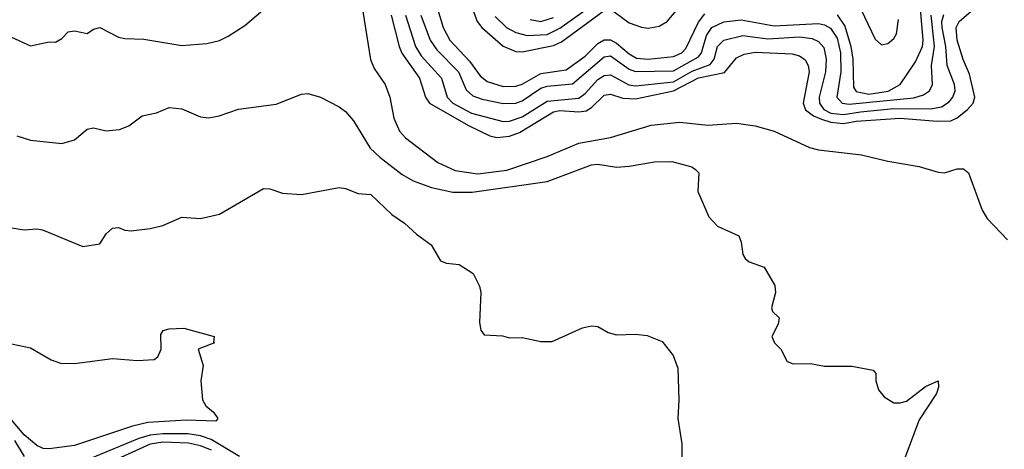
# Model space of a CAD drawing. Header units: inches. Extents: x 990535 to 1117859, y 769386 to 892122.
# Tile 786 of 1056: x 1075796 to 1078920, y 855393 to 856755. Entities that reach past the tile are written whole.
import ezdxf

# ---------------------------------------------------------------- set-up
doc = ezdxf.new("R2010")
doc.units = ezdxf.units.IN
doc.header["$MEASUREMENT"] = 0
doc.layers.add('B0875', color=7, linetype='Continuous')

msp = doc.modelspace()

# ---------------------------------------------------------------- linework, layer by layer
at = {"layer": 'B0875', "color": 5}
for points, elevation in [([(1076974.9, 856770), (1077000.5, 856670), (1077008.6, 856648.6), (1077065, 856570), (1077083.2, 856510), (1077096.5, 856490), (1077219.5, 856419.5), (1077287.3, 856387.3), (1077310, 856382.1), (1077350, 856385.7), (1077382.2, 856397.8), (1077490, 856463.4), (1077510, 856467.2), (1077570, 856462.8), (1077593.5, 856466.5), (1077610, 856476.3), (1077650, 856515.7), (1077670, 856518.5), (1077710, 856506.2), (1077750, 856504.5), (1077870, 856529.7), (1077950, 856570.6), (1078031.8, 856588.2), (1078070, 856634.1), (1078094.5, 856645.5), (1078130, 856652.1), (1078247.3, 856647.3), (1078270, 856641), (1078288.1, 856628.1), (1078297.6, 856610), (1078300.7, 856590), (1078282.1, 856490), (1078289.5, 856469.5), (1078315, 856450), (1078339.9, 856439.9), (1078370, 856430.7), (1078410, 856426.5), (1078450, 856433.1), (1078590, 856442.8), (1078706.8, 856433.2), (1078750, 856434.9), (1078770, 856443.8), (1078802.9, 856470), (1078821.2, 856490), (1078826.8, 856510), (1078810, 856582), (1078789, 856629), (1078770.2, 856690), (1078767.4, 856730), (1078776.6, 856750), (1078859.1, 856820.9)], 3220), ([(1075770, 856699.5), (1075830, 856672.2), (1075890, 856685.3), (1075910, 856683.7), (1075930, 856695.3), (1075950, 856716.5), (1075970, 856720.2), (1076010, 856711.8), (1076030, 856725.3), (1076050, 856730.2), (1076110, 856699.6), (1076130, 856695.5), (1076190, 856693.4), (1076310, 856673.4), (1076390, 856679.6), (1076430, 856688.9), (1076457.4, 856702.6), (1076510, 856736.3), (1076582, 856798)], 3180), ([(1076881.4, 856801.4), (1076908.7, 856628.7), (1076920.9, 856600.9), (1076955.9, 856550), (1076970, 856510), (1076983.2, 856443.2), (1077001.5, 856401.5), (1077020.4, 856380.4), (1077122.7, 856302.7), (1077177.4, 856277.4), (1077250, 856266.5), (1077341.6, 856278.4), (1077470, 856321.2), (1077570, 856363.6), (1077670, 856382.1), (1077799.5, 856420.5), (1077890, 856430.3), (1077979.2, 856420.8), (1078070, 856426.8), (1078130, 856418.7), (1078190, 856401.7), (1078301.8, 856350), (1078330, 856342.2), (1078467.1, 856327.1), (1078550, 856306), (1078650, 856289.2), (1078710, 856271.3), (1078730.6, 856269.4), (1078770, 856282.4), (1078790, 856282.3), (1078806.7, 856270), (1078850, 856151.3), (1078865.1, 856125.1), (1078930, 856057.3)], 3180), ([(1077121.8, 856790), (1077139.6, 856730), (1077160.5, 856690), (1077223.5, 856623.5), (1077257.4, 856577.4), (1077279.3, 856559.3), (1077330, 856543.5), (1077370, 856543.9), (1077390, 856550.6), (1077450, 856585.1), (1077530, 856595.7), (1077590, 856639.5), (1077630, 856679.9), (1077650, 856691.8), (1077670, 856691), (1077690, 856680.7), (1077730, 856646.6), (1077753.4, 856633.4), (1077790, 856630.4), (1077870, 856638.7), (1077896.6, 856650), (1077910, 856663.4), (1077950, 856747.2), (1077970, 856773.9)], 3280), ([(1077232.6, 856790), (1077247.2, 856750), (1077262.6, 856730), (1077330, 856671.4), (1077370, 856654.4), (1077390, 856653.3), (1077490, 856673), (1077514.7, 856685.3), (1077650, 856784)], 3320), ([(1077304.9, 856764.9), (1077341, 856730), (1077370, 856714.6), (1077405.6, 856705.6), (1077470, 856708), (1077510, 856728.4), (1077630, 856814.4)], 3340), ([(1077681.2, 856781.2), (1077730, 856745.8), (1077768.7, 856731.3), (1077790, 856728.7), (1077824.8, 856735.2), (1077850, 856749.3), (1077884.2, 856790)], 3320), ([(1078390, 856771.1), (1078414.3, 856734.3), (1078432.9, 856670), (1078439.3, 856630), (1078441.3, 856541.3), (1078450, 856527.8), (1078490, 856519.5), (1078551.7, 856528.3), (1078589.3, 856550), (1078638.6, 856621.4), (1078660.2, 856670), (1078662.8, 856690), (1078654.4, 856790)], 3280), ([(1078453.1, 856813.1), (1078510, 856694), (1078530, 856675), (1078550, 856679.4), (1078570, 856695.6), (1078578.2, 856710), (1078584.1, 856755.9)], 3320), ([(1077020.3, 856770), (1077051.4, 856670), (1077070, 856640.8), (1077134.6, 856570), (1077152.2, 856510), (1077170.5, 856490), (1077230, 856458.7), (1077330, 856432.6), (1077350, 856433.4), (1077390, 856447.5), (1077470, 856497), (1077570, 856506.2), (1077590, 856521.6), (1077630, 856565.6), (1077650, 856578.2), (1077670, 856580.2), (1077729, 856549), (1077750, 856545.5), (1077870, 856558.1), (1077930, 856591.7), (1077987.2, 856612.8), (1077999.6, 856630), (1078009.8, 856670.2), (1078029.6, 856690.4), (1078090, 856705.2), (1078170, 856694.6), (1078270, 856701.4), (1078310, 856695.4), (1078330, 856686.4), (1078347.1, 856667.1), (1078355, 856630), (1078352.3, 856590), (1078332.5, 856510), (1078334, 856490), (1078346.9, 856470), (1078370, 856458.9), (1078410, 856454.1), (1078463.4, 856463.4), (1078570, 856473.1), (1078687.1, 856472.9), (1078721, 856479), (1078744.8, 856495.2), (1078756.6, 856510), (1078764.2, 856530), (1078762.1, 856550), (1078739.1, 856610), (1078734.6, 856670), (1078722.7, 856730), (1078722.3, 856750), (1078728.3, 856771.7)], 3240), ([(1077068.5, 856770), (1077098.2, 856690), (1077119.8, 856659.8), (1077187.9, 856590), (1077212.5, 856532.5), (1077233.7, 856513.7), (1077263, 856503), (1077330, 856489.2), (1077370, 856490.3), (1077390, 856498.3), (1077450, 856537.6), (1077470, 856544.7), (1077550, 856551.7), (1077650, 856637.4), (1077670, 856640.2), (1077730, 856598.1), (1077750, 856591.3), (1077870, 856593), (1077950, 856637.7), (1077958.9, 856650), (1077975, 856704.9), (1077992.1, 856730), (1078030, 856748.5), (1078085.2, 856754.8), (1078190, 856735.3), (1078330, 856743.1), (1078350, 856739.2), (1078368.8, 856728.8), (1078390, 856696.2), (1078400.1, 856650), (1078400.8, 856590), (1078389.1, 856510), (1078405.6, 856490), (1078427.6, 856487.6), (1078633.1, 856506.9), (1078663.4, 856516.6), (1078682.8, 856530), (1078691.9, 856550), (1078689, 856610), (1078698.1, 856670), (1078687.7, 856770)], 3260), ([(1077415.5, 856755.5), (1077450, 856749.6), (1077490, 856762)], 3360), ([(1075786.5, 856386.5), (1075830, 856372.6), (1075930, 856362.8), (1075970, 856374.7), (1076010, 856408.1), (1076030, 856412.4), (1076070, 856403.2), (1076112.6, 856407.4), (1076141.8, 856418.2), (1076184.2, 856450), (1076230, 856460.2), (1076270, 856477.2), (1076310, 856472.3), (1076370, 856446.9), (1076396.4, 856443.6), (1076429, 856450), (1076490, 856471.6), (1076610, 856487.6), (1076690, 856518.5), (1076710, 856521.1), (1076750, 856509.5), (1076810, 856478.7), (1076830, 856463.7), (1076854.9, 856434.9), (1076908.1, 856348.1), (1076938.8, 856318.8), (1077010, 856264), (1077044.6, 856244.6), (1077103, 856223.1), (1077170, 856208.1), (1077231.3, 856208.6), (1077470, 856241.6), (1077610, 856294.7), (1077630, 856296.5), (1077690, 856287.8), (1077730, 856290.2), (1077810, 856304.4), (1077865.2, 856305.2), (1077928.1, 856288.1), (1077940.5, 856280.5), (1077950.7, 856270), (1077947.3, 856210), (1077982.8, 856130), (1078010, 856100.7), (1078077.3, 856070), (1078085.5, 856050), (1078090.6, 856010), (1078097.5, 855997.5), (1078110, 855987.7), (1078158, 855970), (1078192, 855912), (1078194.4, 855890), (1078181.1, 855841.1), (1078184.7, 855830), (1078206, 855810), (1078202, 855790), (1078182.8, 855750), (1078190.7, 855730.7), (1078211, 855710), (1078230.8, 855670.8), (1078250, 855664), (1078304.9, 855664.9), (1078350, 855656.3), (1078435.9, 855655.9), (1078503.5, 855643.5), (1078512.5, 855632.5), (1078512.2, 855610), (1078520.9, 855580.9), (1078538.6, 855558.6), (1078570, 855540.4), (1078590, 855539.6), (1078610, 855545.3), (1078670, 855591.3), (1078710.4, 855610), (1078711.7, 855590), (1078705.3, 855570), (1078650, 855486), (1078553.4, 855230)], 3160), ([(1075770, 856094.6), (1075810, 856088.9), (1075850, 856092), (1075868.6, 856088.6), (1075995.9, 856035.9), (1076050, 856044), (1076070, 856075.5), (1076090, 856094), (1076110, 856096), (1076130, 856087.2), (1076150, 856085.3), (1076210, 856092.7), (1076250, 856102.4), (1076310, 856128.4), (1076370, 856124.9), (1076430, 856138), (1076570, 856219.3), (1076590, 856218.4), (1076630, 856204.9), (1076690, 856200.4), (1076810, 856222.6), (1076830, 856219.5), (1076870, 856203.6), (1076910, 856200.3), (1076977.1, 856137.1), (1077017.3, 856110), (1077054.6, 856074.6), (1077101.1, 856041.1), (1077131.3, 855990), (1077150, 855983), (1077190, 855979.1), (1077234.8, 855950), (1077254.8, 855910), (1077258.8, 855890), (1077254.4, 855794.4), (1077258.8, 855770), (1077270, 855756), (1077327.6, 855752.4), (1077350, 855746), (1077390, 855747.3), (1077450, 855734), (1077485.2, 855734.8), (1077582, 855778), (1077610, 855784.7), (1077630, 855782), (1077662.8, 855762.8), (1077690, 855756), (1077750, 855758), (1077786.8, 855753.2), (1077834.8, 855734.8), (1077869.1, 855690), (1077884, 855650), (1077887.6, 855550), (1077884.2, 855490), (1077897, 855410), (1077897, 855350)], 3140), ([(1075770, 855727.2), (1075830, 855714), (1075896.1, 855676.1), (1075925.8, 855665.8), (1075970, 855665.1), (1076090, 855680.1), (1076170, 855674.1), (1076222.2, 855677.8), (1076234.3, 855685.7), (1076244.8, 855710), (1076243.5, 855756.5), (1076250.8, 855769.2), (1076270, 855775), (1076316.4, 855776.4), (1076413, 855750), (1076411.1, 855731.1), (1076414, 855730), (1076362, 855710), (1076378.5, 855658.5), (1076370.7, 855610), (1076376, 855550), (1076386.8, 855530), (1076410.4, 855510.4), (1076424.9, 855490), (1076418.7, 855481.3), (1076325.5, 855485.5), (1076202.3, 855477.7), (1076153.9, 855466.1), (1075970, 855404.7), (1075890, 855394.5), (1075870, 855395.2), (1075850, 855404.9), (1075810, 855438.2), (1075740.7, 855520.7)], 3120), ([(1075811.2, 855370), (1075780.9, 855420.9)], 3140), ([(1076493, 855370), (1076403.9, 855423.9), (1076370, 855435.5), (1076330, 855441.7), (1076250, 855441.9), (1076210, 855437.4), (1076173.6, 855426.4), (1075990, 855350.2)], 3140), ([(1076405, 855390), (1076370, 855403.8), (1076331.9, 855411.9), (1076250, 855415.4), (1076210, 855408.4), (1076070, 855345.3)], 3160)]:
    msp.add_lwpolyline(points, dxfattribs=dict(at, elevation=elevation))

doc.saveas('drawing.dxf')
